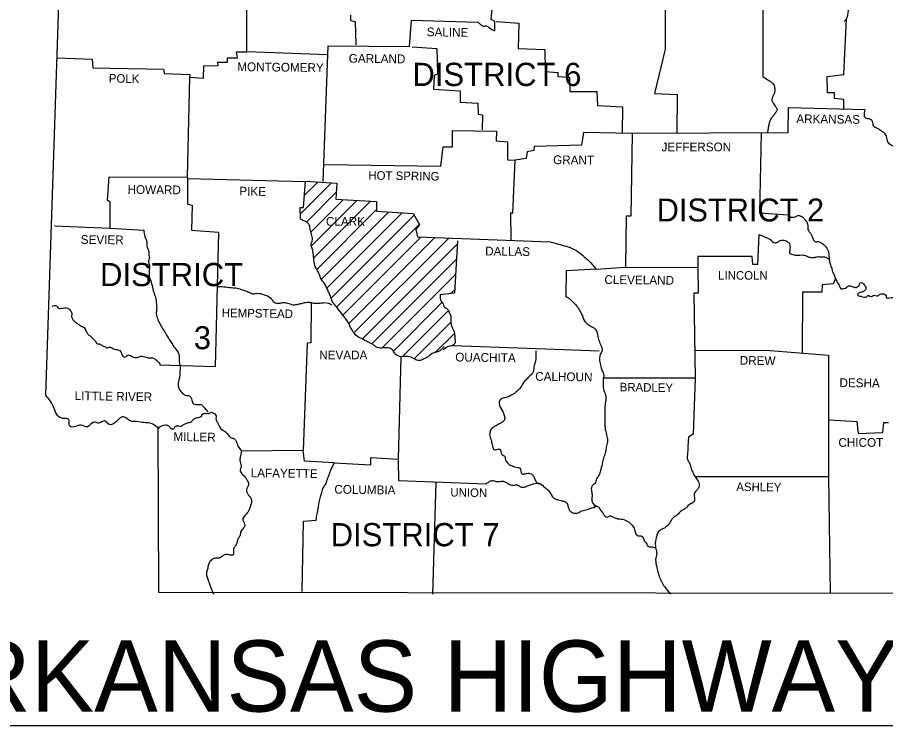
# Model space of a CAD drawing. Extents: x 8749 to 11879, y 13275 to 15339.
# Drawn here: x 11180.1 to 11606.7, y 14558.3 to 14906.6 of the extents above; entities that cross this region are included whole.
import ezdxf

# ---------------------------------------------------------------- set-up
doc = ezdxf.new("R2010")
doc.units = 0
doc.layers.add('R_Draft', color=7, linetype='Continuous')

msp = doc.modelspace()

# ---------------------------------------------------------------- linework, layer by layer
at = {"layer": 'R_Draft'}
for p, q in [((11319.15, 14809.93), (11334.11, 14824.89)), ((11321.09, 14818.95), (11327.72, 14825.58)), ((11322.17, 14805.89), (11336.81, 14820.53)), ((11324.35, 14800.99), (11340.23, 14816.88)), ((11324.67, 14794.24), (11346.93, 14816.51)), ((11325.73, 14788.23), (11353.64, 14816.14)), ((11327.22, 14782.65), (11356.62, 14812.05)), ((11329.5, 14777.86), (11362.46, 14810.82)), ((11332.14, 14773.43), (11369.13, 14810.41)), ((11334.26, 14768.48), (11375.08, 14809.3)), ((11336.95, 14764.09), (11377.66, 14804.81)), ((11340.07, 14760.14), (11378.44, 14798.51)), ((11342.94, 14755.94), (11385.26, 14798.26)), ((11345.44, 14751.38), (11392.08, 14798.01)), ((11349.52, 14748.38), (11396.25, 14795.11)), ((11354.23, 14746.02), (11395.81, 14787.6)), ((11354.24, 14746.02), (11395.81, 14787.58)), ((11578.44, 14787.98), (11579.01, 14787.65)), ((11359.3, 14743.99), (11395.37, 14780.06)), ((11393.18, 14770.78), (11394.93, 14772.54)), ((11364.86, 14742.46), (11388.73, 14766.34)), ((11369.28, 14739.8), (11391.91, 14762.43)), ((11375.14, 14738.58), (11393.17, 14756.61)), ((11385.42, 14741.77), (11394.82, 14751.17)), ((11106.59, 14558.28), (11767.82, 14558.28))]:
    msp.add_line(p, q, dxfattribs=at)
for points in [[(11194.04, 14720.78), (11203.04, 14992.08), (11182.34, 15158.28)], [(11198.34, 14804.08), (11225.64, 14802.88), (11225.74, 14815.68), (11224.34, 14816.68), (11225.24, 14828.08), (11263.74, 14827.98), (11264.84, 14877.18), (11271.64, 14876.58), (11271.74, 14882.68), (11278.74, 14882.88), (11278.64, 14884.48), (11283.34, 14884.48), (11283.44, 14886.68), (11288.24, 14886.58), (11287.84, 14889.58), (11292.84, 14889.68), (11293.04, 14948.18)], [(11532.04, 14933.95), (11532.24, 14916.18), (11546.34, 14915.88), (11546.44, 14877.48)], [(11492.54, 14929.48), (11498.34, 14929.08), (11498.44, 14890.88), (11493.24, 14869.18), (11504.34, 14868.68), (11504.23, 14849.56)], [(11414.64, 14899.98), (11414.64, 14904.58), (11412.84, 14905.48), (11413.54, 14912.48), (11425.84, 14913.18), (11426.24, 14917.08), (11439.34, 14917.58), (11439.04, 14920.28), (11446.24, 14919.48)], [(11343.84, 14907.68), (11343.74, 14904.98), (11346.04, 14904.58), (11346.44, 14892.98)], [(11332.64, 14888.18), (11332.84, 14892.48), (11372.84, 14892.28), (11373.74, 14905.18), (11406.44, 14904.18)], [(11415.34, 14904.48), (11426.54, 14903.78), (11426.14, 14891.28), (11439.24, 14890.78), (11439.44, 14879.88), (11445.64, 14879.38), (11445.64, 14877.48), (11451.44, 14877.08), (11451.64, 14870.08), (11464.84, 14870.08), (11465.24, 14863.18), (11477.44, 14862.58), (11477.34, 14849.58)], [(11586.28, 14861.35), (11586.14, 14866.18), (11581.64, 14866.68), (11581.54, 14869.48), (11578.24, 14869.38), (11578.04, 14877.48), (11586.24, 14878.38), (11587.44, 14905.78)], [(11332.64, 14888.18), (11292.84, 14889.68)], [(11374.04, 14892.08), (11386.14, 14891.18), (11386.54, 14878.58), (11384.84, 14877.98), (11384.64, 14871.28), (11397.74, 14870.38), (11397.74, 14864.88), (11406.44, 14864.38), (11406.54, 14858.88), (11408.64, 14858.58), (11408.54, 14851.18)], [(11199.54, 14886.58), (11216.84, 14885.98), (11217.24, 14881.78), (11251.84, 14881.08), (11252.24, 14878.88), (11264.84, 14878.48), (11264.74, 14876.58)], [(11330.34, 14825.88), (11332.64, 14888.18)], [(11596.64, 14861.08), (11558.84, 14862.08), (11558.64, 14849.78), (11482.14, 14849.48)], [(11331.04, 14834.18), (11388.24, 14833.38), (11389.34, 14842.88), (11393.84, 14842.88), (11393.94, 14850.88), (11415.54, 14850.58), (11415.34, 14845.78), (11420.94, 14845.38), (11420.94, 14836.58), (11424.54, 14836.28)], [(11482.14, 14849.48), (11458.24, 14849.88), (11457.34, 14843.78), (11434.04, 14843.08), (11433.84, 14841.08), (11430.54, 14840.48), (11430.14, 14837.08), (11424.54, 14836.28)], [(11482.14, 14849.28), (11481.54, 14808.88), (11479.24, 14808.78), (11478.94, 14783.68)], [(11545.57, 14849.73), (11544.74, 14810.48), (11558.64, 14809.38)], [(11424.54, 14836.28), (11423.34, 14810.08), (11422.44, 14810.38), (11422.54, 14796.78)], [(11263.74, 14827.98), (11263.74, 14814.68), (11265.94, 14814.28), (11265.74, 14801.88), (11278.94, 14800.88), (11277.34, 14734.78), (11250.14, 14735.48)], [(11263.94, 14827.28), (11321.14, 14825.78)], [(11319.24, 14807.48), (11319.04, 14812.98), (11320.64, 14813.08), (11321.64, 14825.98), (11337.04, 14824.98), (11336.64, 14817.08), (11356.54, 14815.98), (11356.64, 14811.18), (11374.64, 14810.08), (11377.74, 14804.68), (11375.84, 14802.28), (11376.74, 14798.58), (11441.94, 14796.18)], [(11225.64, 14802.88), (11242.24, 14801.88)], [(11396.34, 14796.68), (11394.84, 14770.98), (11387.94, 14770.18)], [(11544.44, 14799.78), (11543.84, 14785.08), (11541.54, 14785.08), (11541.14, 14788.98), (11514.54, 14788.98), (11514.54, 14783.38)], [(11464.34, 14782.78), (11478.94, 14783.68)], [(11478.94, 14783.68), (11514.34, 14783.48)], [(11514.54, 14783.48), (11514.64, 14770.98), (11512.54, 14770.88), (11513.14, 14729.38)], [(11464.54, 14782.78), (11449.74, 14781.88), (11449.64, 14769.38)], [(11582.14, 14778.18), (11580.94, 14775.48), (11575.64, 14774.98), (11575.34, 14771.38), (11565.84, 14771.38), (11565.74, 14741.47)], [(11324.54, 14766.38), (11324.34, 14746.48), (11322.54, 14746.28), (11320.54, 14693.58)], [(11393.84, 14745.28), (11435.24, 14743.78), (11465.94, 14742.58)], [(11512.84, 14742.98), (11549.94, 14742.68), (11578.74, 14740.48)], [(11578.74, 14740.48), (11578.74, 14680.68), (11579.54, 14623.18)], [(11335.74, 14687.58), (11353.74, 14686.48), (11353.84, 14690.18), (11367.34, 14689.28), (11368.64, 14739.68)], [(11467.94, 14729.28), (11513.14, 14729.38)], [(11513.14, 14729.38), (11512.14, 14701.58), (11509.94, 14700.18)], [(11579.24, 14708.58), (11592.64, 14707.78), (11593.24, 14701.98), (11605.34, 14702.38), (11605.84, 14707.28), (11608.14, 14707.28)], [(11616.04, 14623.18), (11249.54, 14623.78), (11249.34, 14704.68)], [(11335.74, 14687.58), (11321.24, 14688.38), (11320.54, 14693.58), (11290.24, 14693.28)], [(11410.24, 14677.08), (11367.54, 14678.68), (11367.34, 14688.78)], [(11513.1, 14680.78), (11578.74, 14680.78)], [(11385.74, 14677.78), (11384.14, 14622.88)], [(11320.04, 14624.28), (11320.74, 14658.88), (11326.94, 14659.28)]]:
    msp.add_lwpolyline(points, dxfattribs=at)
for points in [[(11586.54, 14904.58), (11587.44, 14905.78), (11587.84, 14906.58), (11588.34, 14908.58), (11588.14, 14910.58), (11586.74, 14911.28), (11585.94, 14913.38), (11586.34, 14915.38)], [(11406.44, 14904.18), (11407.64, 14903.08), (11408.94, 14902.28), (11410.54, 14902.38), (11412.04, 14901.48), (11414.64, 14899.98)], [(11546.44, 14877.48), (11548.94, 14875.78), (11549.61, 14875.33), (11550.27, 14874.89), (11550.91, 14874.39), (11551.23, 14874.1), (11551.38, 14873.94), (11551.54, 14873.78), (11551.93, 14873.15), (11552.14, 14872.48), (11552.21, 14871.78), (11552.23, 14871.42), (11552.24, 14871.08), (11552.24, 14870.6), (11552.21, 14870.12), (11552.15, 14869.65), (11552.04, 14869.18), (11551.87, 14868.76), (11551.65, 14868.37), (11551.42, 14867.98), (11551.24, 14867.58), (11551.04, 14866.96), (11550.88, 14866.31), (11551.04, 14865.08), (11551.18, 14864.84), (11551.32, 14864.62), (11551.62, 14864.16), (11552.24, 14863.28), (11552.52, 14862.9), (11552.81, 14862.53), (11553.22, 14861.97), (11553.28, 14861.87), (11553.34, 14861.78), (11553.43, 14861.13), (11553.16, 14860.44), (11552.7, 14859.74), (11552.46, 14859.4), (11552.24, 14859.08), (11552.01, 14858.75), (11551.76, 14858.44), (11551.25, 14857.84), (11550.75, 14857.24), (11550.53, 14856.92), (11550.34, 14856.58), (11550.02, 14855.9), (11549.74, 14855.21), (11549.34, 14853.78), (11549.15, 14852.77), (11548.98, 14851.76), (11548.66, 14849.74)], [(11622.04, 14795.98), (11623.34, 14797.58), (11624.24, 14800.68), (11624.64, 14802.58), (11624.94, 14805.88), (11625.04, 14808.08), (11626.04, 14809.68), (11626.54, 14812.68), (11625.64, 14814.68), (11625.84, 14817.08), (11626.04, 14819.78), (11626.44, 14822.18), (11626.94, 14824.48), (11626.94, 14825.98), (11625.64, 14827.98), (11623.64, 14829.28), (11622.04, 14829.78), (11621.04, 14830.48), (11619.64, 14831.68), (11618.24, 14834.08), (11617.44, 14834.98), (11615.84, 14837.08), (11614.24, 14838.28), (11613.24, 14840.98), (11611.64, 14842.88), (11609.44, 14843.68), (11607.84, 14845.38), (11607.24, 14847.98), (11606.24, 14849.58), (11604.84, 14850.58), (11602.54, 14851.98), (11600.84, 14852.98), (11600.34, 14855.28), (11599.34, 14856.38), (11596.94, 14856.98), (11596.64, 14861.08)], [(11558.64, 14809.38), (11560.14, 14808.38), (11562.24, 14808.48), (11563.64, 14809.08), (11564.74, 14808.98), (11566.24, 14808.08), (11567.24, 14806.88), (11567.94, 14805.98), (11568.44, 14804.58), (11568.44, 14803.28), (11568.94, 14801.48), (11569.54, 14800.78), (11570.34, 14799.48), (11570.84, 14798.28), (11571.14, 14797.48), (11572.24, 14796.18), (11573.24, 14796.28), (11574.14, 14796.18), (11575.34, 14795.48), (11577.14, 14794.08), (11577.44, 14793.68), (11578.64, 14791.08), (11578.84, 14789.48), (11579.04, 14787.38), (11579.44, 14785.38), (11580.24, 14783.18), (11580.64, 14781.68), (11581.54, 14779.58), (11582.14, 14778.18), (11582.94, 14776.38), (11584.14, 14774.38), (11584.64, 14773.18), (11586.34, 14773.28), (11587.54, 14773.78), (11588.44, 14774.58), (11589.54, 14774.48), (11590.74, 14774.08), (11592.34, 14773.78), (11593.34, 14774.38), (11593.84, 14774.78), (11593.94, 14775.68), (11594.84, 14776.18), (11595.84, 14775.48), (11596.94, 14773.88), (11596.94, 14772.88), (11596.54, 14772.28), (11595.24, 14771.48), (11593.44, 14770.88), (11592.94, 14770.18), (11594.64, 14769.38), (11597.34, 14769.18), (11598.04, 14769.78), (11599.84, 14769.28), (11600.54, 14769.78), (11602.94, 14769.68), (11604.04, 14770.48), (11606.24, 14770.38), (11606.94, 14769.88), (11606.94, 14768.98), (11608.74, 14768.58), (11610.04, 14768.88), (11611.74, 14768.38), (11613.24, 14767.58), (11614.04, 14766.48), (11615.04, 14765.28), (11615.94, 14765.58), (11616.64, 14766.48), (11618.14, 14768.08), (11618.14, 14769.08), (11618.54, 14769.78), (11619.04, 14770.78)], [(11368.64, 14739.68), (11367.24, 14740.08), (11365.44, 14741.28), (11364.44, 14743.08), (11362.34, 14743.98), (11360.04, 14743.98), (11356.94, 14744.18), (11354.54, 14745.88), (11352.44, 14746.88), (11349.14, 14748.58), (11346.54, 14750.18), (11344.24, 14753.38), (11342.74, 14756.28), (11340.04, 14760.18), (11337.04, 14763.98), (11335.14, 14766.48), (11333.64, 14770.18), (11332.84, 14771.98), (11331.14, 14775.38), (11329.14, 14778.48), (11327.94, 14781.38), (11326.64, 14783.78), (11325.84, 14787.28), (11325.54, 14789.88), (11325.24, 14792.08), (11324.44, 14795.28), (11325.04, 14796.68), (11324.84, 14799.28), (11324.14, 14801.78), (11323.74, 14804.08), (11322.74, 14805.58), (11320.84, 14806.48), (11319.24, 14807.48)], [(11242.24, 14801.88), (11242.74, 14798.88), (11243.64, 14796.28), (11243.74, 14794.28), (11244.64, 14791.28), (11244.64, 14790.18), (11244.94, 14787.98), (11244.54, 14786.78), (11245.04, 14784.38), (11244.94, 14782.58), (11244.94, 14781.08), (11245.04, 14778.58), (11245.84, 14776.38), (11246.64, 14773.08), (11247.14, 14771.38), (11247.94, 14768.78), (11248.44, 14765.58), (11248.54, 14763.18), (11248.34, 14760.98), (11248.94, 14758.48), (11250.04, 14755.98), (11251.44, 14753.58), (11253.14, 14750.88), (11254.34, 14748.78), (11255.84, 14746.48), (11257.04, 14744.58), (11258.84, 14742.18), (11259.64, 14740.18), (11259.64, 14737.38), (11260.04, 14734.78), (11259.94, 14731.88), (11259.74, 14729.28), (11259.04, 14725.68), (11259.54, 14723.98), (11261.44, 14721.48), (11262.64, 14720.78), (11264.74, 14720.38), (11265.74, 14718.98), (11266.34, 14716.88), (11268.44, 14716.18), (11270.74, 14715.98), (11271.84, 14714.78), (11273.34, 14713.18), (11273.84, 14712.38)], [(11441.94, 14796.18), (11449.74, 14793.98), (11453.74, 14792.48), (11457.74, 14789.58), (11461.04, 14786.68), (11464.34, 14782.98)], [(11544.44, 14799.78), (11546.24, 14799.18), (11547.54, 14798.48), (11549.24, 14797.88), (11550.34, 14797.08), (11551.84, 14795.78), (11553.64, 14795.98), (11554.94, 14796.78), (11556.24, 14796.98), (11557.24, 14796.88), (11558.34, 14796.28), (11559.54, 14795.38), (11559.74, 14794.08), (11559.74, 14792.58), (11559.74, 14790.48), (11560.44, 14790.18), (11562.94, 14789.58), (11564.64, 14789.68), (11566.24, 14789.68), (11567.54, 14789.38), (11568.64, 14788.78), (11569.44, 14788.58), (11570.64, 14788.38), (11571.64, 14788.48), (11573.34, 14788.88), (11574.34, 14788.88), (11575.94, 14788.88), (11576.94, 14788.78), (11578.44, 14787.98)], [(11278.74, 14774.28), (11282.54, 14773.98), (11286.04, 14773.58), (11288.74, 14773.28), (11291.54, 14772.28), (11294.04, 14771.38), (11295.64, 14770.68), (11298.34, 14770.88), (11300.64, 14770.38), (11303.24, 14769.48), (11305.14, 14767.78), (11306.34, 14766.48), (11308.64, 14765.98), (11310.54, 14766.28), (11312.84, 14766.08), (11315.44, 14765.28), (11317.54, 14765.38), (11319.24, 14765.78), (11321.24, 14766.28), (11323.74, 14766.48), (11325.64, 14766.08), (11328.14, 14765.98), (11331.04, 14766.28), (11334.64, 14765.28)], [(11387.94, 14770.18), (11387.94, 14768.28), (11388.64, 14766.48), (11389.34, 14765.68), (11389.64, 14764.38), (11390.54, 14763.78), (11391.84, 14762.58), (11392.54, 14760.88), (11393.04, 14759.78), (11393.04, 14758.38), (11393.14, 14756.98), (11393.34, 14755.28), (11394.54, 14752.28), (11394.84, 14751.08), (11395.04, 14750.08), (11395.14, 14748.38), (11395.14, 14746.38), (11393.84, 14745.28)], [(11449.64, 14769.38), (11451.94, 14767.88), (11453.84, 14765.88), (11455.24, 14764.38), (11456.14, 14762.68), (11457.34, 14760.68), (11459.04, 14756.88), (11460.54, 14755.58), (11462.64, 14754.28), (11463.94, 14753.38), (11465.24, 14750.48), (11465.84, 14747.58), (11466.94, 14744.98), (11467.44, 14742.98), (11466.54, 14740.98), (11466.34, 14736.98), (11466.94, 14734.28), (11467.74, 14732.28), (11468.24, 14729.98), (11467.94, 14729.28)], [(11197.14, 14764.58), (11199.34, 14764.68), (11200.84, 14763.38), (11201.74, 14763.48), (11203.34, 14763.68), (11204.84, 14763.58), (11205.94, 14762.68), (11206.84, 14761.08), (11206.74, 14759.58), (11206.84, 14758.98), (11207.54, 14757.68), (11208.74, 14756.68), (11210.04, 14755.68), (11211.24, 14754.88), (11213.24, 14753.58), (11213.44, 14753.18), (11214.24, 14751.58), (11215.24, 14750.28), (11216.44, 14749.48), (11217.74, 14748.08), (11218.34, 14747.48), (11219.34, 14746.08), (11220.44, 14745.98), (11221.94, 14745.08), (11223.04, 14744.78), (11224.24, 14743.98), (11225.44, 14744.38), (11226.94, 14743.78), (11228.94, 14743.18), (11230.04, 14742.98), (11231.34, 14741.08), (11232.64, 14739.48), (11234.24, 14740.38), (11237.24, 14739.48), (11239.14, 14739.38), (11240.84, 14739.88), (11242.14, 14739.78), (11244.54, 14739.18), (11246.04, 14739.18), (11247.64, 14738.58), (11249.14, 14737.38), (11250.14, 14736.08), (11250.14, 14735.48)], [(11389.74, 14744.78), (11388.64, 14743.48), (11387.34, 14742.38), (11385.84, 14741.88), (11384.44, 14741.48), (11382.64, 14740.28), (11381.24, 14739.28), (11379.34, 14738.38), (11377.54, 14737.78), (11375.34, 14738.48), (11374.14, 14739.18), (11372.84, 14739.68), (11368.64, 14739.68)], [(11389.34, 14743.18), (11391.94, 14744.88), (11394.84, 14745.28)], [(11434.84, 14742.58), (11434.64, 14737.58), (11433.94, 14734.48), (11433.24, 14731.68), (11431.74, 14730.08), (11430.14, 14728.48), (11428.64, 14726.68), (11427.34, 14724.48), (11426.04, 14723.08), (11424.34, 14721.68), (11422.64, 14720.68), (11420.74, 14719.78), (11418.64, 14719.28), (11417.14, 14718.18), (11417.04, 14715.78), (11418.74, 14712.38), (11419.34, 14710.78), (11419.54, 14708.88), (11418.84, 14707.78), (11417.24, 14706.88), (11415.34, 14705.78), (11413.64, 14704.78), (11412.44, 14703.08), (11412.24, 14700.78), (11413.04, 14698.08), (11413.34, 14696.48), (11414.64, 14693.98), (11415.64, 14694.08), (11417.44, 14693.98), (11417.64, 14693.48), (11417.74, 14692.98), (11418.14, 14691.68), (11419.64, 14690.58), (11419.84, 14689.58), (11420.74, 14687.68), (11422.24, 14686.38), (11423.34, 14685.98), (11425.64, 14685.28), (11426.84, 14684.98), (11428.14, 14682.08), (11429.74, 14682.18), (11430.94, 14682.38), (11432.94, 14681.88), (11433.84, 14680.68), (11434.74, 14678.68), (11435.94, 14677.28), (11436.74, 14677.28)], [(11467.94, 14729.28), (11468.34, 14723.08), (11469.24, 14720.08), (11468.94, 14716.88), (11468.84, 14713.78), (11468.84, 14710.98), (11468.84, 14708.28), (11468.84, 14705.48), (11469.04, 14703.48), (11469.74, 14700.58), (11470.04, 14697.88), (11469.44, 14695.28), (11469.14, 14692.88), (11468.34, 14690.48), (11467.64, 14687.78), (11466.84, 14684.28), (11466.14, 14681.98), (11464.74, 14679.58), (11463.84, 14677.38), (11462.44, 14675.98), (11462.24, 14673.58), (11462.54, 14671.38), (11462.34, 14669.38), (11463.04, 14667.48), (11464.84, 14666.18)], [(11249.34, 14704.68), (11249.74, 14704.48), (11247.84, 14705.78), (11245.24, 14707.08), (11242.34, 14707.28), (11238.64, 14707.78), (11235.54, 14708.08), (11232.34, 14710.18), (11228.94, 14707.98), (11225.14, 14706.38), (11222.94, 14708.18), (11220.04, 14706.98), (11218.04, 14707.58), (11214.54, 14705.18), (11211.24, 14706.08), (11208.84, 14705.38), (11205.84, 14705.48), (11205.24, 14708.88), (11202.34, 14709.38), (11199.84, 14710.78), (11198.14, 14714.28), (11196.94, 14716.98), (11194.04, 14720.78)], [(11249.34, 14704.68), (11252.84, 14706.18), (11254.34, 14705.68), (11255.64, 14704.38), (11257.14, 14704.38), (11257.94, 14705.58), (11259.44, 14705.68), (11260.64, 14705.58), (11261.94, 14706.38), (11263.04, 14706.88), (11264.54, 14707.38), (11265.64, 14707.78), (11266.64, 14708.88), (11268.44, 14709.78), (11270.54, 14710.48), (11271.14, 14711.48), (11272.14, 14711.88), (11274.14, 14711.78), (11275.44, 14712.38), (11276.54, 14711.88), (11277.54, 14711.18), (11277.74, 14708.58), (11278.54, 14707.18), (11279.74, 14704.68), (11281.44, 14703.38), (11283.04, 14702.08), (11283.64, 14701.28), (11285.34, 14699.78), (11286.84, 14699.28), (11287.54, 14698.18), (11288.64, 14695.58), (11290.24, 14693.28)], [(11509.94, 14700.18), (11509.64, 14697.08), (11509.54, 14694.18), (11509.34, 14691.38), (11509.34, 14689.28), (11510.54, 14686.98), (11511.24, 14684.78), (11511.94, 14682.88), (11513.34, 14680.38), (11514.64, 14678.48), (11515.04, 14675.78), (11514.24, 14674.38), (11512.74, 14672.28), (11512.64, 14668.48), (11510.84, 14667.28), (11508.54, 14665.28), (11507.24, 14664.38), (11505.84, 14663.48), (11504.34, 14661.88), (11502.14, 14660.38), (11500.54, 14657.88), (11498.74, 14655.98), (11497.24, 14654.98), (11495.14, 14653.68), (11494.24, 14651.68), (11493.54, 14647.98), (11493.84, 14645.28), (11494.24, 14642.88), (11493.74, 14639.88), (11494.24, 14636.58), (11494.74, 14633.98), (11495.54, 14631.68), (11496.64, 14629.08), (11498.04, 14626.68), (11501.04, 14622.98)], [(11290.24, 14693.28), (11289.64, 14690.38), (11289.54, 14688.08), (11290.04, 14685.38), (11289.54, 14684.08), (11290.34, 14682.18), (11291.84, 14680.68), (11292.94, 14679.08), (11293.64, 14676.78), (11292.74, 14674.18), (11293.74, 14671.48), (11294.64, 14670.48), (11295.14, 14668.88), (11294.44, 14665.78), (11293.54, 14663.48), (11291.54, 14661.18), (11290.94, 14660.08), (11291.24, 14658.58), (11291.74, 14656.18), (11291.24, 14655.48), (11289.94, 14653.78), (11289.54, 14651.88), (11288.64, 14650.28), (11287.64, 14647.38), (11286.34, 14644.98), (11286.14, 14642.28), (11284.14, 14642.28), (11281.84, 14642.28), (11279.74, 14640.78), (11277.84, 14640.68), (11275.54, 14639.78), (11274.14, 14637.88), (11273.64, 14635.78), (11273.04, 14633.78), (11273.64, 14630.38), (11274.54, 14627.98), (11275.24, 14626.08), (11276.44, 14622.98)], [(11326.94, 14659.28), (11327.44, 14662.48), (11327.94, 14664.98), (11328.24, 14667.38), (11328.84, 14670.08), (11329.74, 14672.98), (11330.54, 14675.38), (11331.64, 14677.08), (11332.34, 14679.08), (11333.24, 14681.48), (11334.14, 14683.98), (11335.74, 14687.18)], [(11410.24, 14677.08), (11411.84, 14678.18), (11413.34, 14678.78), (11414.84, 14678.48), (11416.44, 14678.28), (11417.84, 14678.48), (11419.64, 14678.18), (11421.14, 14677.28), (11422.84, 14676.58), (11424.54, 14676.58), (11426.04, 14676.58), (11427.34, 14675.68), (11429.74, 14675.78), (11431.74, 14676.58), (11433.74, 14677.18), (11436.44, 14677.48), (11438.84, 14675.78), (11440.54, 14674.38), (11441.94, 14672.78), (11442.94, 14670.98), (11444.04, 14669.98), (11445.84, 14669.28), (11447.24, 14668.98), (11448.94, 14668.48), (11449.84, 14668.08), (11450.64, 14666.18), (11451.94, 14663.58), (11454.44, 14662.68), (11457.54, 14663.88), (11460.04, 14664.58), (11461.84, 14665.18), (11462.94, 14665.58), (11463.94, 14665.68), (11463.64, 14665.88), (11464.84, 14666.18), (11465.94, 14665.38), (11466.64, 14664.28), (11467.84, 14662.68), (11468.94, 14661.28), (11470.04, 14660.78), (11471.14, 14661.38), (11472.64, 14660.88), (11473.94, 14660.38), (11475.44, 14659.98), (11476.74, 14659.88), (11478.44, 14659.48), (11479.74, 14658.78), (11480.94, 14658.08), (11482.14, 14656.78), (11483.34, 14654.78), (11483.74, 14653.18), (11485.14, 14651.58), (11486.44, 14651.58), (11488.34, 14648.98), (11489.04, 14647.98), (11490.54, 14646.18), (11491.64, 14646.18), (11493.74, 14645.78)]]:
    msp.add_spline(points, degree=3, dxfattribs=at)

# ---------------------------------------------------------------- texts
for s, height, rotation, p in [('SALINE', 4.301, 359.1491, (11381.24, 14897.28)), ('GARLAND', 4.301, 359.3658, (11342.94, 14884.28)), ('MONTGOMERY', 4.301, 359.2944, (11288.14, 14880.18)), ('POLK', 4.199, 359.2152, (11225.04, 14874.48)), ('ARKANSAS', 4.3, 359.2678, (11562.84, 14854.58)), ('GRANT', 4.301, 359.4032, (11443.34, 14834.38)), ('HOT SPRING', 4.201, 359.2216, (11352.54, 14826.78)), ('HOWARD', 4.301, 359.5145, (11234.24, 14819.78)), ('PIKE', 4.3, 359.0452, (11289.14, 14818.98)), ('SEVIER', 4.301, 359.4271, (11211.24, 14795.18)), ('DALLAS', 4.3, 359.2462, (11409.94, 14789.48)), ('CLEVELAND', 4.301, 359.3376, (11468.54, 14775.48)), ('HEMPSTEAD', 4.199, 359.1885, (11280.54, 14759.18)), ('OUACHITA', 4.301, 359.2043, (11395.24, 14737.38)), ('DREW', 4.3, 359.2258, (11535.04, 14735.78)), ('CALHOUN', 4.301, 359.3634, (11434.54, 14727.88)), ('DESHA', 4.3, 359.3704, (11584.04, 14724.78)), ('BRADLEY', 4.199, 359.1449, (11476.04, 14722.68)), ('LITTLE RIVER', 4.3008, 359.1697, (11208.24, 14718.38)), ('MILLER', 4.3, 359.1319, (11256.74, 14698.28)), ('LAFAYETTE', 4.3, 359.1839, (11294.74, 14680.48)), ('COLUMBIA', 4.3, 359.2125, (11335.84, 14672.38)), ('ASHLEY', 4.201, 359.2361, (11533.34, 14673.68)), ('UNION', 4.201, 358.9584, (11392.84, 14670.98))]:
    msp.add_text(s, height=height, rotation=rotation, dxfattribs=at).set_placement(p)
for s, height, p in [('DISTRICT 6', 11.4, (11374.22, 14872.81)), ('JEFFERSON', 4.3, (11496.64, 14840.68)), ('DISTRICT 2', 11.3, (11494.24, 14806.18)), ('CLARK', 4.3, (11331.74, 14804.08)), ('DISTRICT', 11.4, (11220.74, 14774.38)), ('LINCOLN', 4.2, (11524.44, 14777.58)), ('3', 11.3, (11266.84, 14743.38)), ('NEVADA', 4.3, (11328.44, 14738.38)), ('CHICOT', 4.3, (11583.54, 14695.38)), ('DISTRICT 7', 11.4, (11334.04, 14646.48)), ('ARKANSAS HIGHWAY DISTRICT 7', 35, (11121.64, 14565.18))]:
    msp.add_text(s, height=height, dxfattribs=at).set_placement(p)

doc.saveas('drawing.dxf')
